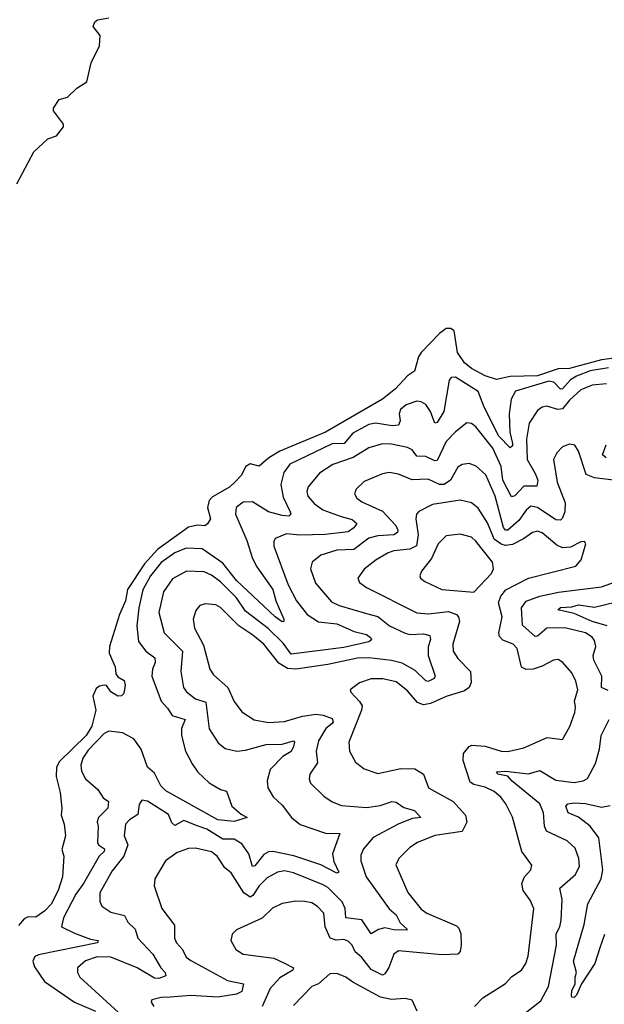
# Model space of a CAD drawing. Extents: x 1954683 to 2060285, y 904798 to 1016299.
# Tile 333 of 472: x 2001545 to 2004108, y 996575 to 1000894. Entities that reach past the tile are written whole.
import ezdxf

# ---------------------------------------------------------------- set-up
doc = ezdxf.new("R2010")
doc.units = 0

msp = doc.modelspace()

# ---------------------------------------------------------------- linework, layer by layer
at = {"layer": '0CON10XD'}
for points in [[(2001532.2, 1000175), (2001606.2, 1000315), (2001667.7, 1000372.3), (2001705.8, 1000384.2), (2001737.5, 1000425), (2001736.1, 1000436.1), (2001692.5, 1000495), (2001693, 1000507), (2001717.5, 1000545), (2001755, 1000554), (2001795, 1000594.2), (2001838.8, 1000621.2), (2001858.6, 1000705), (2001895, 1000780), (2001898, 1000825), (2001866.2, 1000865), (2001874.3, 1000885), (2001886.2, 1000893.8), (2001935, 1000902.7)], [(2004195, 999415.5), (2004095, 999402.8), (2003987.5, 999372.5), (2003954.5, 999364.5), (2003905, 999363.2), (2003815, 999332.8), (2003695, 999329.5), (2003635.6, 999315.6), (2003585, 999332.1), (2003525, 999363.7), (2003495, 999389.2), (2003464.1, 999435), (2003448.9, 999528.9), (2003435, 999540.4), (2003415, 999539.2), (2003385, 999517.9), (2003305.4, 999435), (2003293.3, 999415), (2003275, 999352.5), (2003245, 999332.5), (2003191.5, 999275), (2003135, 999229.4), (2002885.3, 999085), (2002685, 999001.3), (2002637.5, 998972.5), (2002595, 998936), (2002555, 998945.7), (2002536, 998935), (2002515.6, 998895), (2002487.9, 998865), (2002465, 998844.1), (2002389.3, 998800.7), (2002374.8, 998785.2), (2002367.5, 998755), (2002381.4, 998705), (2002367.7, 998682.3), (2002355.9, 998674.1), (2002325, 998676.7), (2002285, 998667.8), (2002149.2, 998570.8), (2002092.1, 998507.9), (2002016.7, 998395), (2002009.3, 998345), (2001982.2, 998285), (2001938.8, 998145), (2001937.1, 998115), (2001962.9, 998055), (2001966.7, 998025), (2001975, 998012.5), (2002002.5, 997995), (2002006.7, 997975), (2002001.7, 997938.3), (2001991.7, 997928.3), (2001975, 997927.5), (2001945, 997946), (2001925, 997974), (2001915, 997975.7), (2001895, 997971.5), (2001879.7, 997960.3), (2001865, 997927.5), (2001878.8, 997865), (2001861.4, 997795), (2001835.8, 997755), (2001719, 997641), (2001706.5, 997615), (2001704.6, 997574.6), (2001721.9, 997505), (2001730, 997435), (2001726.7, 997405), (2001739.2, 997365), (2001745.6, 997315), (2001730, 997255), (2001738, 997225), (2001732.2, 997135), (2001713.3, 997075), (2001682.9, 997015), (2001655.4, 996985), (2001615, 996957.5), (2001581.7, 996958.3), (2001565, 996950), (2001539.3, 996920.7)], [(2004126.6, 999366.6), (2004045, 999353.6), (2003985, 999330.8), (2003959.8, 999315), (2003925, 999275.7), (2003915, 999273), (2003886.5, 999305), (2003865, 999308.4), (2003718, 999265), (2003699.8, 999230.2), (2003690.2, 999165), (2003692.7, 999085), (2003704.6, 999035), (2003704.4, 999025), (2003695, 999015.6), (2003645, 999066.8), (2003581.3, 999195), (2003555, 999262.7), (2003455, 999326.5), (2003436.7, 999325), (2003427.3, 999312.7), (2003404.8, 999175), (2003375, 999127.7), (2003364.5, 999125), (2003346.1, 999175), (2003325, 999206.7), (2003305, 999218.4), (2003285, 999220.6), (2003239.4, 999205), (2003213.8, 999185), (2003208.7, 999165), (2003212.6, 999135), (2003205, 999115.5), (2003177.6, 999112.4), (2003105, 999124.8), (2003075, 999118.3), (2003005, 999080), (2002966.5, 999035), (2002915, 999034.4), (2002728.7, 998945), (2002702.5, 998907.5), (2002690.2, 998855), (2002699.3, 998799.3), (2002730.9, 998735), (2002732.9, 998725), (2002725, 998717.1), (2002695, 998719.4), (2002635, 998736.2), (2002565, 998778.9), (2002525, 998777.7), (2002493.3, 998755), (2002491.3, 998725), (2002540, 998610), (2002565, 998531.5), (2002583.9, 998495), (2002654.8, 998395), (2002667.5, 998345), (2002702.2, 998265), (2002703.3, 998255), (2002695, 998252.7), (2002664.2, 998275), (2002495.5, 998435), (2002435, 998510.2), (2002345, 998572.8), (2002275, 998576.7), (2002225, 998555.8), (2002165, 998513.1), (2002118.4, 998455), (2002085, 998393.5), (2002067.2, 998315), (2002057.6, 998235), (2002065, 998166.7), (2002097.1, 998125), (2002136.8, 998095), (2002138.2, 998075), (2002127.1, 998045), (2002124.7, 998015), (2002165, 997905.5), (2002193.3, 997875), (2002212.6, 997842.6), (2002270.4, 997825), (2002254.2, 997785), (2002253.8, 997755), (2002271, 997685), (2002300.6, 997630.6), (2002325, 997593.8), (2002375, 997547.3), (2002425, 997517.5), (2002450.7, 997510.7), (2002474, 997445), (2002515, 997409.2), (2002542.5, 997395), (2002485, 997377.3), (2002413.8, 997385), (2002185, 997511.8), (2002163.3, 997533.3), (2002135, 997588.9), (2002105.2, 997615.2), (2002077, 997695), (2002045, 997739.2), (2001995, 997766.2), (2001935, 997774.1), (2001915, 997763.3), (2001845, 997690), (2001822.1, 997655), (2001812.4, 997625), (2001815, 997598), (2001833.2, 997565), (2001887.4, 997517.4), (2001910.5, 997480.5), (2001934.5, 997464.5), (2001930.8, 997435), (2001890.9, 997395), (2001884.7, 997375), (2001889.2, 997355), (2001886.4, 997285), (2001889.7, 997275), (2001916.8, 997256.8), (2001915.6, 997245), (2001892.7, 997225), (2001824.8, 997105), (2001791.1, 997058.9), (2001737.2, 996955), (2001728.6, 996915), (2001785, 996887.2), (2001855, 996861.2), (2001889.2, 996855), (2001885.8, 996845), (2001627.6, 996792.4), (2001611.4, 996785), (2001601.8, 996765), (2001609.9, 996739.9), (2001654, 996675), (2001785, 996585.2), (2001876.7, 996545)], [(2004117.2, 999297.2), (2004055, 999290.9), (2004005, 999270.7), (2003954.7, 999225), (2003925, 999187.6), (2003903.9, 999183.9), (2003855, 999199.1), (2003835, 999194.4), (2003815, 999180.6), (2003777.7, 999125), (2003766.1, 999053.9), (2003768.7, 998965), (2003804.1, 998904.1), (2003815.9, 998874.1), (2003811.7, 998848.3), (2003755, 998848.8), (2003715, 998806.2), (2003700.8, 998800.8), (2003662.3, 998875), (2003654.8, 998935), (2003618.3, 999015), (2003545, 999108.2), (2003525, 999122.9), (2003505, 999125.4), (2003455, 999087.1), (2003415, 999044.6), (2003375, 998960.4), (2003365, 998958.8), (2003325, 998977.8), (2003285, 998980.4), (2003265, 999007.1), (2003245, 999017.6), (2003175, 999032.2), (2003135, 999033.7), (2003075, 999016.9), (2003006.1, 998973.9), (2002917.3, 998942.7), (2002858.5, 998905), (2002809.6, 998845), (2002803.9, 998825), (2002807.7, 998805), (2002835, 998772.8), (2002873.8, 998745), (2002954.7, 998715.3), (2003001.7, 998701.7), (2003022.2, 998685), (2003009.6, 998665), (2002985, 998648.1), (2002883.8, 998636.2), (2002773.5, 998633.5), (2002715, 998639.1), (2002665, 998618.1), (2002658.2, 998605), (2002658.5, 998585), (2002721.9, 998415), (2002758.9, 998345), (2002805, 998285.3), (2002855, 998252.8), (2002935, 998244.3), (2003010.4, 998210.4), (2003065, 998197.9), (2003082.9, 998185), (2003086.6, 998173.4), (2003075.3, 998164.7), (2002965, 998140.1), (2002735, 998111.5), (2002699.2, 998159.2), (2002634.3, 998224.3), (2002535, 998300.5), (2002495, 998359), (2002425, 998428.4), (2002385, 998457.9), (2002352.9, 998472.9), (2002275.3, 998474.7), (2002215, 998441.2), (2002175.3, 998385), (2002154.3, 998294.3), (2002178.2, 998205), (2002258.1, 998125), (2002250.8, 998035), (2002263.3, 997965), (2002276.2, 997946.2), (2002315, 997915.5), (2002360.6, 997900.6), (2002375, 997783.8), (2002415, 997721.9), (2002445, 997697.9), (2002496, 997686), (2002535, 997690), (2002625.2, 997714.8), (2002695, 997717.1), (2002745, 997731.5), (2002749.3, 997725), (2002745, 997705.7), (2002735, 997684.6), (2002698.3, 997661.7), (2002643.1, 997605), (2002629.5, 997555), (2002632.5, 997525), (2002655.3, 997485.3), (2002695, 997448.9), (2002736.2, 997395), (2002775, 997363.3), (2002885, 997325.4), (2002948.8, 997325), (2002915.9, 997235), (2002922.1, 997202.1), (2002943.8, 997155), (2002935, 997151.1), (2002865, 997186.9), (2002747.1, 997227.1), (2002653.8, 997246.2), (2002635, 997244), (2002615, 997232), (2002575, 997183.1), (2002565, 997179.4), (2002549.8, 997235), (2002518.8, 997278.8), (2002485, 997299.2), (2002435, 997300.3), (2002365, 997343.8), (2002326.8, 997356.8), (2002265, 997381.3), (2002225, 997359.6), (2002211.5, 997371.5), (2002197.6, 997407.6), (2002105, 997466.5), (2002079.7, 997470.3), (2002068.8, 997451.2), (2002062.7, 997407.3), (2002025.5, 997385), (2002008.5, 997365), (2002002.5, 997315), (2002018.5, 997275), (2002001.2, 997225), (2001949.6, 997160.4), (2001896.2, 997065), (2001896.4, 997026.4), (2001905.4, 997005.4), (2001945, 996978.9), (2002004.7, 996964.7), (2002019.1, 996935), (2002050.4, 996905), (2002063.3, 996865), (2002128.2, 996795), (2002162.9, 996735), (2002182.5, 996715), (2002185, 996700), (2002155, 996689.2), (2002135, 996689.3), (2002060, 996735), (2001945, 996782.2), (2001885, 996783.5), (2001833.8, 996766.2), (2001798.5, 996735), (2001797.9, 996715), (2001809.1, 996695), (2001994.6, 996525)], [(2004148, 998875), (2004064.8, 998884.8), (2004028.6, 998898.6), (2003995, 999001.2), (2003978.3, 999028.3), (2003955, 999032), (2003925, 999020), (2003899.2, 998995), (2003884.5, 998965.5), (2003900.2, 998865), (2003936.7, 998775), (2003935.2, 998735), (2003923.5, 998706.5), (2003915, 998698.9), (2003895, 998701.1), (2003815, 998755.2), (2003785, 998760.3), (2003765, 998743.4), (2003732.4, 998697.6), (2003685, 998655.7), (2003675, 998654.7), (2003665, 998666.2), (2003629, 998805), (2003587.5, 998897.5), (2003546.3, 998936.3), (2003515, 998946.9), (2003485, 998943.2), (2003465, 998931.2), (2003433.2, 998875), (2003405, 998855.2), (2003385, 998856), (2003335, 998878.6), (2003265, 998875.7), (2003205, 998901.5), (2003165, 998907.7), (2003135, 998902.9), (2003055, 998867.9), (2003020, 998835), (2003011.9, 998815), (2003022.2, 998795), (2003045, 998778.9), (2003135, 998738.1), (2003193.1, 998675), (2003203.1, 998655), (2003201.3, 998645), (2003185, 998635.3), (2003115, 998631), (2003075, 998619.6), (2003010.2, 998569.8), (2002935, 998567.6), (2002865.2, 998544.8), (2002826.7, 998515), (2002819.2, 998485), (2002842.1, 998422.1), (2002911, 998341), (2002944.8, 998324.8), (2003065, 998289.6), (2003115, 998277.1), (2003165.8, 998235.8), (2003235, 998202.9), (2003255, 998198.1), (2003315, 998200.8), (2003343.1, 998193.1), (2003346, 998176), (2003336.1, 998143.9), (2003334.8, 998104.8), (2003366.5, 998015), (2003361.9, 998005), (2003335, 997991.8), (2003325, 997994.6), (2003278.9, 998038.9), (2003221.6, 998071.6), (2003175, 998084.1), (2003075, 998095.8), (2003025, 998094), (2002895, 998065.6), (2002755.2, 998044.8), (2002718.4, 998048.4), (2002681.2, 998071.2), (2002615, 998154.7), (2002566.7, 998195), (2002504.7, 998235), (2002425, 998316.1), (2002405, 998327.3), (2002358.2, 998331.8), (2002335, 998324.4), (2002316.9, 998303.1), (2002305.6, 998265), (2002311.5, 998225), (2002351, 998151), (2002377.9, 998045), (2002395, 998020.9), (2002457.4, 997965), (2002485, 997902.9), (2002518.5, 997858.5), (2002572.7, 997822.7), (2002635, 997811.2), (2002705, 997815.9), (2002785, 997839.8), (2002845, 997847.3), (2002875, 997844), (2002915, 997828.7), (2002919.5, 997815), (2002915, 997807.3), (2002886.6, 997785), (2002855, 997731.4), (2002844.7, 997685), (2002850.8, 997635), (2002816.9, 997585), (2002813.3, 997565), (2002819.4, 997545), (2002878.1, 997488.1), (2002915, 997462.9), (2002955, 997446.7), (2003065, 997439.3), (2003125, 997447.6), (2003160.3, 997459.7), (2003175.5, 997465.5), (2003195, 997462.2), (2003228.6, 997438.6), (2003275.4, 997425.4), (2003303.3, 997395), (2003265, 997390.8), (2003204.1, 997365.9), (2003095, 997307.7), (2003052, 997258), (2003040.1, 997229.9), (2003039.7, 997205), (2003064.1, 997134.1), (2003164.1, 996994.1), (2003195, 996967.3), (2003213.1, 996933.1), (2003244, 996905), (2003240, 996900), (2003185, 996901.6), (2003145, 996910.5), (2003117.2, 996902.8), (2003085, 996884.4), (2003045, 996946.5), (2002975, 996954.5), (2002972.1, 996995), (2002958.7, 997025), (2002895, 997087.1), (2002875, 997099.3), (2002745, 997151.9), (2002705, 997161.1), (2002675, 997155.3), (2002629.5, 997130.5), (2002594.9, 997095.1), (2002567, 997053), (2002555, 997045.7), (2002527.9, 997065), (2002471.9, 997151.9), (2002443.4, 997173.4), (2002411.1, 997225), (2002385, 997244.6), (2002315, 997260.5), (2002285, 997258.9), (2002235, 997241.4), (2002184.3, 997205), (2002137.1, 997125), (2002134.4, 997094.4), (2002167.3, 996995), (2002222.7, 996922.7), (2002223.9, 996865), (2002231.5, 996845), (2002258.8, 996815), (2002275, 996782.7), (2002295, 996766.8), (2002455, 996680), (2002526.5, 996665), (2002518.1, 996631.9), (2002495, 996619.8), (2002413.2, 996606.8), (2002295, 996614.4), (2002205, 996606.2)], [(2004115, 998972.1), (2004100.3, 998985), (2004115, 999029.7)], [(2003538.9, 996565), (2003575, 996603.5), (2003675, 996667.1), (2003702.5, 996697.5), (2003744.3, 996725), (2003763.5, 996755), (2003773.8, 996786.2), (2003798.9, 996995), (2003782.1, 997032.1), (2003752.5, 997075), (2003746, 997105), (2003758, 997135), (2003785.7, 997165), (2003790, 997185), (2003745.7, 997245), (2003705, 997396.7), (2003676.2, 997455), (2003654, 997484), (2003625, 997508.4), (2003585, 997527.5), (2003535, 997539.1), (2003520.1, 997550.1), (2003488.1, 997645), (2003490.5, 997675), (2003515, 997705.7), (2003527.4, 997712.6), (2003585, 997707.3), (2003655, 997686.2), (2003685, 997684.1), (2003755, 997700), (2003857.5, 997745), (2003925, 997736.2), (2003956.6, 997793.4), (2003978.5, 997855), (2003982, 997878), (2003976.3, 997906.3), (2003990.9, 997955), (2003983.1, 997993.1), (2003965, 998030), (2003926.2, 998075), (2003905, 998087.5), (2003885, 998085.6), (2003835, 998058.2), (2003795, 998044.7), (2003765, 998044.1), (2003744.8, 998054.8), (2003725, 998136.7), (2003707.8, 998155), (2003663.3, 998173.3), (2003648.5, 998188.5), (2003645.3, 998205.3), (2003659.8, 998275), (2003643.1, 998336.9), (2003653.3, 998365), (2003676.3, 998393.7), (2003775, 998445.3), (2003982.6, 998497.4), (2004006, 998525), (2004026.2, 998595), (2004020, 998605), (2004005, 998603.8), (2003959.8, 998580.2), (2003925, 998577.1), (2003899.4, 998589.4), (2003835, 998643.3), (2003815, 998650.4), (2003792.5, 998645), (2003753.4, 998616.6), (2003705, 998592.1), (2003675, 998588.1), (2003655, 998593.1), (2003624.2, 998615), (2003595, 998687.1), (2003555, 998751.2), (2003524.7, 998774.7), (2003475, 998786.1), (2003355, 998768), (2003295, 998736.5), (2003284.7, 998725.3), (2003280.7, 998705), (2003291.5, 998635), (2003284.3, 998585.7), (2003255, 998571.1), (2003185, 998564.2), (2003160, 998555), (2003106.9, 998525), (2003055, 998484.4), (2003027.8, 998445), (2003034.4, 998425), (2003065, 998403.6), (2003285, 998293.1), (2003335, 998288), (2003425, 998298.1), (2003460, 998285), (2003468.4, 998275), (2003472.1, 998255), (2003443.4, 998155), (2003445.3, 998125), (2003465, 998091.5), (2003520.8, 998035), (2003523.8, 997986.2), (2003514.4, 997965.6), (2003495, 997950), (2003414.8, 997925.2), (2003345.6, 997894.4), (2003315, 997889.6), (2003288.8, 997898.8), (2003245, 997950.4), (2003195, 997990.3), (2003136.7, 998003.3), (2003085, 998002.3), (2003034.7, 997985.3), (2002993.8, 997955), (2002996.2, 997945), (2003034.1, 997904.1), (2003046.4, 997885), (2003043.2, 997865), (2002987.5, 997725), (2002990.6, 997685), (2003017, 997637), (2003055, 997608.1), (2003115, 997587.8), (2003215, 997610), (2003277.5, 997607.5), (2003315.6, 997585), (2003337.1, 997525), (2003444.7, 997464.7), (2003498.7, 997405), (2003505.3, 997374.7), (2003485, 997332.9), (2003365, 997315.3), (2003289.2, 997285), (2003255, 997262.5), (2003206.9, 997215), (2003193.6, 997186.4), (2003246.4, 997066.4), (2003305, 996992.2), (2003329.2, 996975), (2003460, 996920), (2003470, 996910), (2003478.5, 996885), (2003480, 996835), (2003475, 996806.7), (2003465, 996795.8), (2003395, 996791.8), (2003205, 996809.6), (2003184.8, 996795.2), (2003163.3, 996736.7), (2003145, 996708.9), (2003135, 996703.8), (2003085, 996728.5), (2003045, 996780.6), (2003015.2, 996805.2), (2003002, 996835), (2002985, 996851.8), (2002965, 996859.7), (2002932.8, 996857.2), (2002905.5, 996865.5), (2002884.2, 996915), (2002877.7, 996975), (2002850.6, 997005), (2002825, 997020), (2002795, 997026.9), (2002755, 997027.1), (2002695, 997016.9), (2002653.4, 996996.6), (2002607, 996953), (2002495, 996902.5), (2002476.9, 996883.1), (2002470, 996855), (2002492.9, 996815), (2002524.7, 996794.7), (2002658.2, 996778.2), (2002705.6, 996755.6), (2002744.4, 996735), (2002742.5, 996725), (2002685, 996691.1), (2002643.1, 996645), (2002607.9, 996565)], [(2003535, 998383.8), (2003613.1, 998465), (2003622.1, 998485), (2003617.1, 998515), (2003545, 998607.5), (2003525, 998623.8), (2003475, 998638), (2003415, 998629.6), (2003379.2, 998595), (2003349.6, 998530.4), (2003305.7, 998475), (2003298.6, 998455), (2003302.5, 998445), (2003320.2, 998430.2), (2003395, 998395.4), (2003535, 998383.8)], [(2004125, 997951.2), (2004094.8, 997964.8), (2004096, 998015), (2004062.2, 998085), (2004059.1, 998105), (2004069.8, 998145), (2004065, 998171.1), (2004055, 998185.3), (2004025, 998204.3), (2003935, 998227.3), (2003855.8, 998225), (2003815, 998190.4), (2003805, 998188.8), (2003748.2, 998238.2), (2003744.1, 998315), (2003765, 998343.1), (2003824.4, 998365.6), (2003907.3, 998382.7), (2004095, 998406.7), (2004172.5, 998435)], [(2004119.7, 998235), (2004054.7, 998254.7), (2003975, 998290.2), (2003903.5, 998305), (2003915, 998316.1), (2003965, 998319.1), (2003995, 998327.9), (2004065, 998317.5), (2004155, 998339.8)], [(2003756.7, 996533.3), (2003829.1, 996590.9), (2003863.6, 996653.6), (2003898.1, 996835), (2003896.8, 996885), (2003912.1, 996915), (2003918.4, 996945), (2003922.3, 997035), (2003912, 997085), (2003981.8, 997145), (2003998.8, 997181.2), (2003996.6, 997215), (2003979.5, 997259.5), (2003945, 997291.8), (2003853.8, 997335), (2003846.1, 997356.1), (2003841.6, 997415), (2003825, 997455.3), (2003704.3, 997554.3), (2003685, 997576.7), (2003640.8, 997585), (2003634.6, 997595), (2003675, 997597.5), (2003775, 997587), (2003825, 997600.4), (2003895, 997559), (2003975, 997547.8), (2004015, 997555.4), (2004034, 997566), (2004068.4, 997631.6), (2004085.8, 997695), (2004093.5, 997755), (2004128.9, 997825)], [(2004108.8, 996881.2), (2004087.3, 996822.8), (2004066.1, 996755), (2004007.5, 996665), (2003985, 996615.7), (2003975, 996605.6), (2003965, 996606.2), (2003963.2, 996613.2), (2003965, 996633.8), (2003980.5, 996665), (2003979.4, 996695), (2003985.4, 996715), (2003972.7, 996765), (2004018.7, 996925), (2004034.7, 997015.3), (2004093.8, 997125), (2004101.6, 997165), (2004083.4, 997305), (2004045, 997356.2), (2003995, 997395.8), (2003949.2, 997415), (2003938.5, 997445), (2003948, 997455), (2003975, 997459.3), (2004025, 997456.1), (2004095, 997439.8), (2004132.7, 997447.3)], [(2003286.7, 996545), (2003265, 996593.3), (2003235, 996600.8), (2003175, 996596.5), (2003126.3, 996606.3), (2003005, 996672.2), (2002974.3, 996695), (2002935, 996711.1), (2002905, 996709.4), (2002855, 996665.5), (2002825, 996653.5), (2002745, 996569.6)], [(2002205, 996606.2), (2002165, 996605.3), (2002123.3, 996595), (2002120.8, 996585), (2002133.3, 996565)]]:
    msp.add_lwpolyline(points, dxfattribs=at)

doc.saveas('drawing.dxf')
